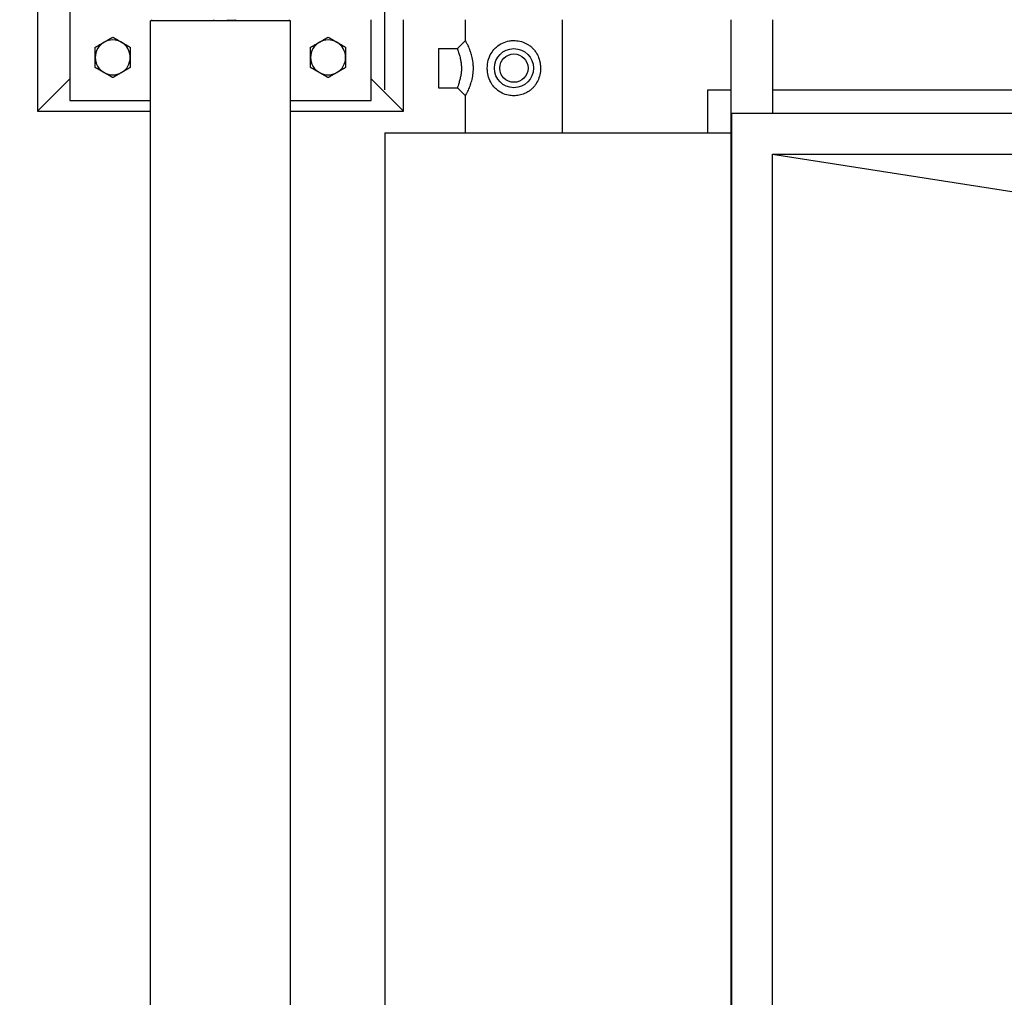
# Model space of a CAD drawing. Header units: inches. Extents: x 24 to 1128, y -94 to 748.
# Tile 410 of 573: x 433 to 479, y 648 to 693. Entities that reach past the tile are written whole.
import ezdxf

# ---------------------------------------------------------------- set-up
doc = ezdxf.new("R2010")
doc.units = ezdxf.units.IN
doc.header["$LTSCALE"] = 32
doc.header["$MEASUREMENT"] = 0
doc.layers.add('Dimension (ANSI)', color=7, linetype='Continuous', lineweight=25)
doc.layers.add('Visible (ANSI)', color=7, linetype='Continuous', lineweight=30)
doc.styles.add('Note Text (ANSI)', font='tahoma.ttf')
doc.dimstyles.new('Architectural (ANSI)', dxfattribs={"dimscale": 32, "dimtxt": 0.125, "dimasz": 0.098425, "dimexe": 0.125, "dimexo": 0.0625, "dimgap": 0.031496, "dimtad": 0, "dimtih": 1, "dimtoh": 1, "dimdec": 4, "dimrnd": 1e-08, "dimzin": 3, "dimdsep": 46, "dimlunit": 4, "dimtxsty": 'Note Text (ANSI)', "dimcen": 0.09, "dimdle": 0.393701, "dimclrd": 256, "dimclre": 256, "dimclrt": 256, "dimadec": 0, "dimazin": 3, "dimtfac": 0.96, "dimtofl": 0, "dimtmove": 0, "dimatfit": 3, "dimfxl": 1, "dimfrac": 2, "dimtolj": 1, "dimtzin": 12, "dimlwd": -1, "dimlwe": -1, "dimarcsym": 0})

# ---------------------------------------------------------------- blocks, each defined once
blk = doc.blocks.new('*D18')
at = {"layer": 'Defpoints', "color": 0, "transparency": 16777216}
for p in [(586.07, 718.332), (450.07, 687.661), (586.07, 687.661)]:
    blk.add_point(p, dxfattribs=at)
at = {"layer": 'Dimension (ANSI)', "transparency": 16777216}
for p, q in [((450.07, 689.661), (450.07, 722.332)), ((586.07, 689.661), (586.07, 722.332)), ((453.219, 718.332), (512.851, 718.332)), ((582.92, 718.332), (528.331, 718.332))]:
    blk.add_line(p, q, dxfattribs=at)
for points in [[(453.219, 718.857), (453.219, 717.808), (450.07, 718.332)], [(582.92, 718.857), (582.92, 717.808), (586.07, 718.332)]]:
    blk.add_solid(points, dxfattribs=at)
at = {"layer": 'Dimension (ANSI)', "transparency": 16777216, "insert": (513.859, 720.339), "char_height": 4, "attachment_point": 1, "style": 'Note Text (ANSI)'}
blk.add_mtext('\\A1;11\'-4"', dxfattribs=at)
blk = doc.blocks.new('*D22')
at = {"layer": 'Defpoints', "color": 0, "transparency": 16777216}
for p in [(438.48, 699.411), (351.857, 463.849), (472.383, 463.849)]:
    blk.add_point(p, dxfattribs=at)
at = {"layer": 'Dimension (ANSI)', "transparency": 16777216}
for p, q in [((436.48, 699.411), (347.857, 699.411)), ((351.857, 696.261), (351.857, 597.163)), ((351.857, 466.999), (351.857, 590.097)), ((470.383, 463.849), (347.857, 463.849))]:
    blk.add_line(p, q, dxfattribs=at)
for points in [[(351.332, 696.261), (352.382, 696.261), (351.857, 699.411)], [(351.332, 466.999), (352.382, 466.999), (351.857, 463.849)]]:
    blk.add_solid(points, dxfattribs=at)
at = {"layer": 'Dimension (ANSI)', "transparency": 16777216, "insert": (338.708, 596.155), "char_height": 4, "attachment_point": 1, "style": 'Note Text (ANSI)'}
blk.add_mtext('\\A1;19\'-7 9/16"', dxfattribs=at)

msp = doc.modelspace()

# ---------------------------------------------------------------- linework, layer by layer
at = {"layer": 'Visible (ANSI)'}
for p, q in [((433.94489, 703.66052), (433.94489, 688.66052)), ((435.44489, 703.16052), (435.44489, 689.16052)), ((445.69489, 692.85052), (439.19489, 692.85052)), ((439.19489, 620.47052), (439.19489, 692.85052)), ((439.25739, 692.85052), (439.25739, 692.91052)), ((442.13311, 692.85052), (442.13311, 692.91052)), ((442.75668, 692.91052), (442.75668, 692.85052)), ((442.75668, 692.88204), (443.1442, 692.88204)), ((443.16064, 692.91052), (443.1442, 692.88204)), ((445.63239, 692.91052), (445.63239, 692.85052)), ((445.69489, 620.47052), (445.69489, 692.85052)), ((449.44489, 689.16052), (449.44489, 692.91052)), ((450.94489, 688.66052), (450.94489, 692.91052)), ((453.81989, 691.94177), (453.81989, 692.91052)), ((458.31989, 687.66052), (458.31989, 692.91052)), ((466.14989, 692.91052), (466.14989, 620.41052)), ((468.06989, 692.91052), (468.06989, 688.56052)), ((453.44489, 691.56677), (453.81989, 691.94177)), ((452.56989, 691.56677), (452.56989, 689.75427)), ((452.56989, 691.56677), (453.44489, 691.56677)), ((433.94489, 688.66052), (435.44489, 690.16052)), ((450.94489, 688.66052), (449.44489, 690.16052)), ((452.56989, 689.75427), (453.44489, 689.75427)), ((453.81989, 689.37927), (453.44489, 689.75427)), ((465.07089, 687.66052), (465.07089, 689.66152)), ((465.07089, 689.66152), (466.14989, 689.66152)), ((468.06989, 689.66152), (487.44489, 689.66152)), ((435.44489, 689.16052), (439.19489, 689.16052)), ((445.69489, 689.16052), (449.44489, 689.16052)), ((453.81989, 687.66052), (453.81989, 689.37927)), ((433.94489, 688.66052), (439.19489, 688.66052)), ((445.69489, 688.66052), (450.94489, 688.66052)), ((466.16989, 688.56052), (466.16989, 624.76052)), ((487.44489, 688.56052), (466.16989, 688.56052)), ((450.06989, 687.66052), (450.06989, 625.66052)), ((450.06989, 687.66052), (466.14989, 687.66052)), ((468.06989, 686.66052), (487.44489, 686.66052)), ((468.06989, 626.66052), (468.06989, 686.66052)), ((468.06989, 686.66052), (487.44489, 683.64103))]:
    msp.add_line(p, q, dxfattribs=at)
for radius in [0.90625, 0.6575]:
    msp.add_circle((456.06989, 690.66052), radius, dxfattribs=at)
for centre, start, end in [((437.44489, 691.16052), 120, 180), ((437.44489, 691.16052), 60, 120), ((437.44489, 691.16052), 0, 60), ((447.44489, 691.16052), 120, 180), ((447.44489, 691.16052), 60, 120), ((447.44489, 691.16052), 0, 60), ((437.44489, 691.16052), 180, 240), ((437.44489, 691.16052), 300, 0), ((447.44489, 691.16052), 180, 240), ((447.44489, 691.16052), 300, 0), ((437.44489, 691.16052), 240, 300), ((447.44489, 691.16052), 240, 300)]:
    msp.add_arc(centre, 0.8125, start, end, dxfattribs=at)
for points, weights in [([(443.1442, 692.88204), (443.15254, 692.89649), (443.15987, 692.91052)], [1, 1.00422029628, 1.00750206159]), ([(436.63239, 691.62961), (436.8501, 691.75531), (437.03864, 691.86416)], [1, 1.0379548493, 1]), ([(437.03864, 691.86416), (437.22718, 691.97302), (437.44489, 692.09871)], [1, 1.0379548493, 1]), ([(437.44489, 692.09871), (437.6626, 691.97302), (437.85114, 691.86416)], [1, 1.0379548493, 1]), ([(437.85114, 691.86416), (438.03968, 691.75531), (438.25739, 691.62961)], [1, 1.0379548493, 1]), ([(446.63239, 691.62961), (446.8501, 691.75531), (447.03864, 691.86416)], [1, 1.0379548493, 1]), ([(447.03864, 691.86416), (447.22718, 691.97302), (447.44489, 692.09871)], [1, 1.0379548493, 1]), ([(447.44489, 692.09871), (447.6626, 691.97302), (447.85114, 691.86416)], [1, 1.0379548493, 1]), ([(447.85114, 691.86416), (448.03968, 691.75531), (448.25739, 691.62961)], [1, 1.0379548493, 1]), ([(436.63239, 691.16052), (436.63239, 691.37822), (436.63239, 691.62961)], [1, 1.0379548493, 1]), ([(438.25739, 691.62961), (438.25739, 691.37822), (438.25739, 691.16052)], [1, 1.0379548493, 1]), ([(446.63239, 691.16052), (446.63239, 691.37822), (446.63239, 691.62961)], [1, 1.0379548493, 1]), ([(448.25739, 691.62961), (448.25739, 691.37822), (448.25739, 691.16052)], [1, 1.0379548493, 1]), ([(436.63239, 690.69142), (436.63239, 690.94281), (436.63239, 691.16052)], [1, 1.0379548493, 1]), ([(438.25739, 691.16052), (438.25739, 690.94281), (438.25739, 690.69142)], [1, 1.0379548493, 1]), ([(446.63239, 690.69142), (446.63239, 690.94281), (446.63239, 691.16052)], [1, 1.0379548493, 1]), ([(448.25739, 691.16052), (448.25739, 690.94281), (448.25739, 690.69142)], [1, 1.0379548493, 1]), ([(437.03864, 690.45687), (436.8501, 690.56572), (436.63239, 690.69142)], [1, 1.0379548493, 1]), ([(437.44489, 690.22232), (437.22718, 690.34802), (437.03864, 690.45687)], [1, 1.0379548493, 1]), ([(437.85114, 690.45687), (437.6626, 690.34802), (437.44489, 690.22232)], [1, 1.0379548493, 1]), ([(438.25739, 690.69142), (438.03968, 690.56572), (437.85114, 690.45687)], [1, 1.0379548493, 1]), ([(447.03864, 690.45687), (446.8501, 690.56572), (446.63239, 690.69142)], [1, 1.0379548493, 1]), ([(447.44489, 690.22232), (447.22718, 690.34802), (447.03864, 690.45687)], [1, 1.0379548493, 1]), ([(447.85114, 690.45687), (447.6626, 690.34802), (447.44489, 690.22232)], [1, 1.0379548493, 1]), ([(448.25739, 690.69142), (448.03968, 690.56572), (447.85114, 690.45687)], [1, 1.0379548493, 1])]:
    msp.add_rational_spline(points, weights, degree=2, dxfattribs=at)
for points, knots in [([(453.81989, 689.37927), (453.81989, 689.37927), (453.82443, 689.38716), (453.84276, 689.41994), (453.85652, 689.44479), (453.8908, 689.50974), (453.91131, 689.54987), (453.94858, 689.628), (453.96457, 689.66295), (453.99586, 689.7354), (454.01101, 689.7723), (454.04193, 689.85313), (454.05749, 689.89662), (454.09899, 690.02435), (454.12372, 690.11436), (454.16298, 690.30573), (454.1773, 690.40726), (454.18786, 690.55962), (454.18959, 690.61052), (454.18959, 690.71643), (454.18742, 690.77347), (454.1742, 690.94395), (454.15625, 691.05706), (454.11418, 691.24144), (454.09281, 691.31634), (454.05265, 691.43878), (454.03433, 691.48876), (454.00102, 691.5733), (453.98592, 691.60918), (453.95546, 691.67814), (453.94034, 691.7106), (453.90084, 691.7923), (453.87803, 691.83589), (453.8416, 691.90355), (453.82875, 691.92616), (453.82098, 691.93987), (453.81989, 691.94177), (453.81989, 691.94177)], [-10.53620947, -10.53620947, -10.53620947, -10.53620947, -10.09742969, -10.09742969, -9.65864991, -9.65864991, -9.21987013, -9.21987013, -8.91402858, -8.91402858, -8.62064719, -8.62064719, -8.3272658, -8.3272658, -7.80934495, -7.80934495, -7.28680588, -7.28680588, -7.02413965, -7.02413965, -6.73038552, -6.73038552, -6.1456643, -6.1456643, -5.70642662, -5.70642662, -5.36339235, -5.36339235, -5.07134153, -5.07134153, -4.77929071, -4.77929071, -4.26949959, -4.26949959, -3.72862879, -3.72862879, -3.51206982, -3.51206982, -3.51206982, -3.51206982]), ([(454.83419, 690.66052), (454.83419, 690.62856), (454.83525, 690.59624), (454.84476, 690.45528), (454.86487, 690.34529), (454.93076, 690.13469), (454.97692, 690.03432), (455.07816, 689.87224), (455.12957, 689.80679), (455.20794, 689.72507), (455.23245, 689.70157), (455.33573, 689.611), (455.42515, 689.55098), (455.61672, 689.45805), (455.71825, 689.42411), (455.90458, 689.38716), (455.98848, 689.37927), (456.1513, 689.37927), (456.2352, 689.38716), (456.40048, 689.41994), (456.48184, 689.44479), (456.63582, 689.50974), (456.70859, 689.54987), (456.82149, 689.628), (456.86486, 689.66295), (456.94316, 689.7354), (456.97812, 689.7723), (457.04521, 689.85313), (457.07677, 689.89662), (457.1568, 690.02435), (457.19964, 690.11436), (457.26474, 690.30573), (457.28676, 690.40726), (457.30298, 690.55962), (457.3056, 690.61052), (457.3056, 690.71643), (457.30232, 690.77347), (457.28196, 690.94395), (457.25425, 691.05706), (457.18297, 691.24144), (457.14509, 691.31634), (457.06723, 691.43878), (457.02954, 691.48876), (456.95514, 691.5733), (456.91922, 691.60918), (456.84026, 691.67814), (456.79774, 691.7106), (456.67368, 691.7923), (456.58663, 691.83589), (456.39714, 691.90355), (456.29406, 691.92616), (456.15086, 691.93987), (456.11007, 691.94177), (455.9976, 691.94177), (455.92333, 691.93556), (455.74318, 691.90401), (455.63824, 691.87124), (455.43648, 691.7775), (455.34086, 691.71446), (455.23273, 691.61972), (455.20807, 691.59609), (455.12234, 691.50671), (455.0648, 691.4315), (454.9582, 691.25007), (454.9125, 691.14065), (454.84977, 690.90618), (454.83419, 690.78083), (454.83419, 690.66052)], [-14.0482793, -14.0482793, -14.0482793, -14.0482793, -13.88041818, -13.88041818, -13.31955091, -13.31955091, -12.74821712, -12.74821712, -12.2913286, -12.2913286, -12.09985794, -12.09985794, -11.52555668, -11.52555668, -10.97498925, -10.97498925, -10.53620947, -10.53620947, -10.09742969, -10.09742969, -9.65864991, -9.65864991, -9.21987013, -9.21987013, -8.91402858, -8.91402858, -8.62064719, -8.62064719, -8.3272658, -8.3272658, -7.80934495, -7.80934495, -7.28680588, -7.28680588, -7.02413965, -7.02413965, -6.73038552, -6.73038552, -6.1456643, -6.1456643, -5.70642662, -5.70642662, -5.36339235, -5.36339235, -5.07134153, -5.07134153, -4.77929071, -4.77929071, -4.26949959, -4.26949959, -3.72862879, -3.72862879, -3.51206982, -3.51206982, -3.1223982, -3.1223982, -2.55823604, -2.55823604, -1.94948186, -1.94948186, -1.7569507, -1.7569507, -1.24025512, -1.24025512, -0.63207034, -0.63207034, 0, 0, 0, 0]), ([(453.44489, 691.56677), (453.44489, 691.56677), (453.44553, 691.56493), (453.45006, 691.55178), (453.45756, 691.53005), (453.47847, 691.46745), (453.49144, 691.42793), (453.51335, 691.35752), (453.52162, 691.33018), (453.53802, 691.27385), (453.54601, 691.24533), (453.56329, 691.18032), (453.57256, 691.14325), (453.5923, 691.05642), (453.60235, 691.00605), (453.62147, 690.88876), (453.62905, 690.82179), (453.63458, 690.72421), (453.63547, 690.69205), (453.63547, 690.63232), (453.63476, 690.60362), (453.63035, 690.51667), (453.62434, 690.45718), (453.60679, 690.33804), (453.5953, 690.27834), (453.57495, 690.18808), (453.56714, 690.15615), (453.55124, 690.09489), (453.54329, 690.06594), (453.52657, 690.0075), (453.51787, 689.97837), (453.49729, 689.9116), (453.48571, 689.87577), (453.46616, 689.8165), (453.45819, 689.79306), (453.44755, 689.76192), (453.44489, 689.75427), (453.44489, 689.75427)], [3.51206982, 3.51206982, 3.51206982, 3.51206982, 3.72862879, 3.72862879, 4.26949959, 4.26949959, 4.77929071, 4.77929071, 5.07134153, 5.07134153, 5.36339235, 5.36339235, 5.70642662, 5.70642662, 6.1456643, 6.1456643, 6.73038552, 6.73038552, 7.02413965, 7.02413965, 7.28680588, 7.28680588, 7.80934495, 7.80934495, 8.3272658, 8.3272658, 8.62064719, 8.62064719, 8.91402858, 8.91402858, 9.21987013, 9.21987013, 9.65864991, 9.65864991, 10.09742969, 10.09742969, 10.53620947, 10.53620947, 10.53620947, 10.53620947])]:
    msp.add_open_spline(points, degree=3, knots=knots, dxfattribs=at)

# ---------------------------------------------------------------- dimensions: what is measured, and where the dimension line sits
at = {"layer": 'Dimension (ANSI)'}
for base, p1, p2, angle, override, picture, middle in [((586.06989, 718.33244), (450.06989, 687.66052), (586.06989, 687.66052), 180, {"dimgap": 0.031496, "dimtih": 0, "dimtoh": 0, "dimdec": 4, "dimlfac": 1, "dimtol": 0, "dimlim": 0, "dimtp": 0, "dimtm": 0, "dimtdec": 2, "dimatfit": 1}, '*D18', (520.59097, 718.33244)), ((351.85681, 463.84902), (438.47989, 699.41052), (472.38339, 463.84902), 270, {"dimgap": 0.031496, "dimdec": 4, "dimlfac": 1, "dimtol": 0, "dimlim": 0, "dimtp": 0, "dimtm": 0, "dimtdec": 2, "dimatfit": 1}, '*D22', (351.85681, 593.62977))]:
    dim = msp.add_linear_dim(base=base, p1=p1, p2=p2, angle=angle, dimstyle='Architectural (ANSI)', override=override, dxfattribs=at)
    dim.commit()
    dim.dimension.update_dxf_attribs({"geometry": picture, "text_midpoint": middle, "dimtype": 160})

doc.saveas('drawing.dxf')
